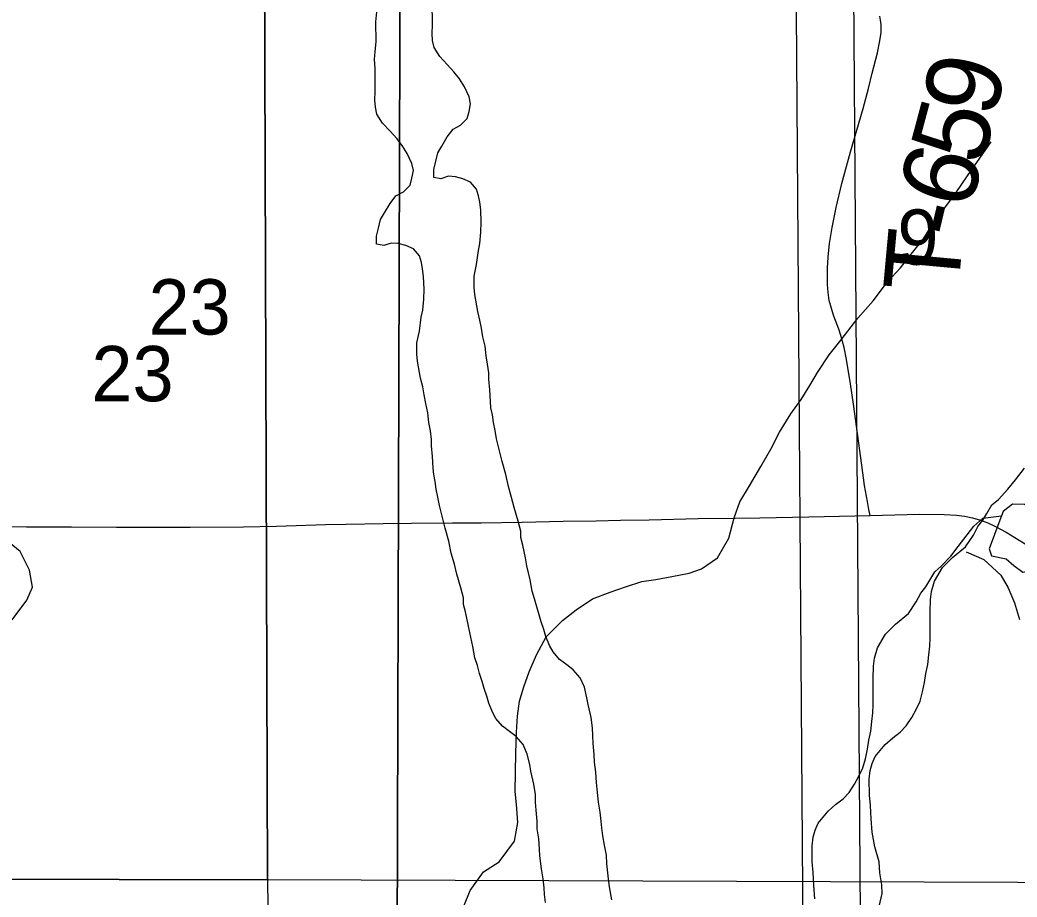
# Model space of a CAD drawing. Extents: x -21.1 to 50.3, y -4.9 to 22.1.
# Drawn here: x 7.237 to 7.992, y 15.104 to 15.768 of the extents above; entities that cross this region are included whole.
import ezdxf

# ---------------------------------------------------------------- set-up
doc = ezdxf.new("R2010")
doc.units = 0
for name, color, linetype in [('GM_X_County_Road', 7, 'Continuous'), ('GM_X_Minor_River', 7, 'Continuous'), ('GM_X_Section', 7, 'Continuous'), ('GM_X_Section_Text', 7, 'Continuous'), ('GM_X_Township_Road', 7, 'Continuous'), ('GM_X_Township_Road_Text', 7, 'Continuous')]:
    doc.layers.add(name, color=color, linetype=linetype)

msp = doc.modelspace()

# ---------------------------------------------------------------- linework, layer by layer
at = {"layer": 'GM_X_County_Road'}
for points in [[(7.88107, 15.3931), (7.91854, 15.39399), (7.93716, 15.39392), (7.94642, 15.39332), (7.95254, 15.39249), (7.95858, 15.39126), (7.96452, 15.38958), (7.9703, 15.38743), (7.97588, 15.38479), (7.98407, 15.38044), (7.99733, 15.37246), (8.00768, 15.36544), (8.02072, 15.35696), (8.0312, 15.35029), (8.04428, 15.34201), (8.05718, 15.33347), (8.06717, 15.32621), (8.07426, 15.32025), (8.08086, 15.31377), (8.0869, 15.30679), (8.09457, 15.29645), (8.09691, 15.2933)], [(7.22014, 15.38466), (7.24185, 15.38451), (7.27596, 15.38433), (7.31012, 15.38414), (7.33187, 15.38408), (7.36604, 15.38412), (7.40643, 15.38458), (7.43128, 15.38506), (7.46855, 15.38612), (7.48407, 15.38645), (7.51202, 15.38693), (7.53371, 15.38721), (7.5647, 15.38747), (7.58643, 15.38755), (7.61751, 15.38794), (7.64855, 15.38873), (7.67339, 15.38912), (7.69201, 15.3894), (7.71369, 15.38985), (7.75083, 15.39067), (7.77872, 15.39095), (7.79736, 15.39128), (7.83464, 15.392), (7.88107, 15.3931)]]:
    msp.add_lwpolyline(points, dxfattribs=at)
at = {"layer": 'GM_X_Minor_River'}
for points in [[(7.59127, 15.50756), (7.59009, 15.51402), (7.58929, 15.52123), (7.58773, 15.52844), (7.58655, 15.53489), (7.58537, 15.54096), (7.58382, 15.54741), (7.58146, 15.56032), (7.58105, 15.56563), (7.581, 15.57437), (7.58285, 15.58312), (7.58432, 15.59376), (7.58543, 15.59909), (7.58614, 15.60745), (7.58648, 15.61505), (7.58605, 15.62454), (7.58526, 15.63023), (7.58447, 15.63517), (7.58292, 15.6401), (7.57832, 15.64539), (7.57259, 15.64802), (7.56688, 15.64951), (7.56155, 15.64986), (7.55585, 15.64793), (7.55051, 15.64904), (7.55048, 15.65512), (7.55197, 15.6612), (7.55345, 15.66767), (7.55647, 15.67262), (7.56061, 15.67986), (7.56515, 15.68559), (7.57084, 15.68866), (7.57576, 15.69362), (7.57726, 15.69895), (7.57837, 15.70465), (7.5772, 15.70996), (7.57373, 15.71754), (7.56989, 15.7236), (7.56567, 15.7289), (7.56069, 15.73457), (7.55495, 15.74061), (7.55072, 15.74743), (7.54955, 15.75274), (7.54914, 15.75806), (7.54949, 15.76452), (7.54939, 15.78199)], [(7.54798, 15.45705), (7.5468, 15.4635), (7.546, 15.47072), (7.54444, 15.47792), (7.54326, 15.48437), (7.54209, 15.49045), (7.54053, 15.4969), (7.53817, 15.5098), (7.53776, 15.51512), (7.53771, 15.52385), (7.53956, 15.5326), (7.54103, 15.54324), (7.54214, 15.54857), (7.54285, 15.55693), (7.54319, 15.56453), (7.54276, 15.57403), (7.54197, 15.57972), (7.54118, 15.58465), (7.53963, 15.58958), (7.53503, 15.59487), (7.52931, 15.5975), (7.52359, 15.59899), (7.51826, 15.59934), (7.51256, 15.59741), (7.50722, 15.59852), (7.50719, 15.6046), (7.50868, 15.61069), (7.51017, 15.61715), (7.51318, 15.62211), (7.51733, 15.62935), (7.52186, 15.63507), (7.52756, 15.63814), (7.53248, 15.64311), (7.53397, 15.64843), (7.53508, 15.65414), (7.53391, 15.65945), (7.53044, 15.66703), (7.5266, 15.67309), (7.52238, 15.67838), (7.5174, 15.68405), (7.51166, 15.6901), (7.50743, 15.69691), (7.50626, 15.70222), (7.50585, 15.70754), (7.5062, 15.714), (7.5061, 15.73147), (7.50568, 15.73831), (7.50603, 15.74439), (7.50675, 15.75161), (7.50666, 15.76681), (7.50738, 15.77441)], [(7.57321, 15.09733), (7.57795, 15.10904), (7.58805, 15.12332), (7.59994, 15.13073), (7.61157, 15.14651), (7.61407, 15.16053), (7.61314, 15.17422), (7.61216, 15.18411), (7.61261, 15.21298), (7.61323, 15.22892), (7.6138, 15.24107), (7.6155, 15.25244), (7.6187, 15.26341), (7.62268, 15.27474), (7.6282, 15.28758), (7.63562, 15.30114), (7.64797, 15.31349), (7.65835, 15.32169), (7.67063, 15.32986), (7.684, 15.33497), (7.69584, 15.33897), (7.70806, 15.34297), (7.71872, 15.3447), (7.7309, 15.3468), (7.74386, 15.34926), (7.7534, 15.35253), (7.76531, 15.36109), (7.77389, 15.37577), (7.77793, 15.39129), (7.7823, 15.40338), (7.7897, 15.41542), (7.79828, 15.43011), (7.8057, 15.44329), (7.81236, 15.4561), (7.82093, 15.47003), (7.8287, 15.48093), (7.83532, 15.49146), (7.84117, 15.50125), (7.85011, 15.51479), (7.85902, 15.52605), (7.87181, 15.54257), (7.88341, 15.55569), (7.89427, 15.56996), (7.90393, 15.58045), (7.91322, 15.59209), (7.92136, 15.6026), (7.92876, 15.61426), (7.93768, 15.6259), (7.94621, 15.63755), (7.95477, 15.65034), (7.96409, 15.66349), (7.97264, 15.6759)], [(7.68527, 15.10199), (7.68369, 15.11186), (7.68251, 15.12021), (7.68169, 15.12933), (7.68128, 15.13578), (7.67971, 15.14337), (7.67853, 15.15058), (7.67773, 15.15665), (7.67733, 15.16159), (7.67653, 15.16842), (7.67534, 15.17602), (7.67415, 15.18588), (7.67374, 15.19082), (7.67331, 15.1988), (7.67213, 15.20639), (7.6721, 15.21209), (7.67129, 15.22044), (7.67087, 15.22652), (7.67084, 15.23221), (7.66965, 15.24018), (7.66732, 15.25005), (7.66653, 15.25498), (7.66458, 15.26295), (7.66149, 15.27015), (7.65613, 15.2762), (7.65116, 15.27997), (7.64581, 15.28412), (7.64083, 15.28979), (7.63814, 15.29471), (7.63543, 15.30153), (7.63388, 15.30684), (7.63195, 15.31253), (7.6304, 15.31784), (7.62846, 15.32391), (7.6269, 15.32998), (7.62497, 15.33567), (7.62339, 15.3444), (7.62105, 15.35502), (7.61988, 15.36109), (7.61792, 15.37058), (7.61636, 15.37627), (7.61634, 15.3812), (7.61439, 15.38879), (7.61129, 15.39903), (7.60934, 15.40662), (7.60701, 15.41496), (7.60506, 15.42407), (7.60234, 15.43393), (7.60001, 15.44303), (7.59806, 15.451), (7.59688, 15.45745), (7.5957, 15.46352), (7.59491, 15.46922), (7.59374, 15.47453), (7.59333, 15.47947), (7.5929, 15.4882), (7.59209, 15.49617), (7.59207, 15.50111), (7.59127, 15.50756)], [(7.63524, 15.10006), (7.63445, 15.10614), (7.63404, 15.11107), (7.63324, 15.11791), (7.63205, 15.1255), (7.63086, 15.13537), (7.63045, 15.14031), (7.63002, 15.14828), (7.62884, 15.15587), (7.62881, 15.16157), (7.628, 15.16992), (7.62758, 15.176), (7.62755, 15.18169), (7.62637, 15.18967), (7.62403, 15.19953), (7.62324, 15.20447), (7.62129, 15.21243), (7.6182, 15.21963), (7.61284, 15.22568), (7.60787, 15.22945), (7.60252, 15.2336), (7.59754, 15.23927), (7.59485, 15.2442), (7.59215, 15.25102), (7.5906, 15.25633), (7.58866, 15.26202), (7.58711, 15.26732), (7.58517, 15.27339), (7.58361, 15.27946), (7.58168, 15.28515), (7.5801, 15.29388), (7.57776, 15.3045), (7.57659, 15.31057), (7.57463, 15.32006), (7.57308, 15.32575), (7.57305, 15.33069), (7.5711, 15.33828), (7.568, 15.34851), (7.56606, 15.3561), (7.56372, 15.36445), (7.56177, 15.37355), (7.55905, 15.38342), (7.55672, 15.39252), (7.55477, 15.40049), (7.55359, 15.40694), (7.55241, 15.41301), (7.55162, 15.4187), (7.55045, 15.42401), (7.55004, 15.42895), (7.54961, 15.43768), (7.54881, 15.44566), (7.54878, 15.4506), (7.54798, 15.45705)], [(7.8878, 15.09703), (7.89003, 15.10692), (7.88999, 15.11338), (7.88842, 15.12249), (7.88799, 15.13084), (7.8845, 15.14222), (7.88254, 15.15323), (7.88172, 15.16348), (7.88128, 15.17335), (7.88047, 15.18132), (7.88041, 15.19348), (7.88113, 15.19994), (7.88262, 15.20527), (7.88488, 15.2106), (7.89244, 15.21976), (7.89812, 15.22473), (7.90381, 15.22894), (7.90835, 15.2339), (7.9125, 15.24), (7.91589, 15.2461), (7.9189, 15.25257), (7.92076, 15.25942), (7.92225, 15.26665), (7.92335, 15.27349), (7.92484, 15.28034), (7.92556, 15.28756), (7.92628, 15.29402), (7.92663, 15.3001), (7.92652, 15.32023), (7.92685, 15.32935), (7.92757, 15.33543), (7.92981, 15.34342), (7.93585, 15.35371), (7.94342, 15.36135), (7.95327, 15.36939), (7.95931, 15.37816), (7.9627, 15.38463), (7.96648, 15.38959), (7.96949, 15.39455), (7.97326, 15.40103), (7.97819, 15.40523), (7.98538, 15.41287), (7.99105, 15.42012), (7.99785, 15.42889)], [(7.97108, 15.36778), (7.97304, 15.36249), (7.98406, 15.36033), (7.98981, 15.35508), (7.99669, 15.35022), (8.00728, 15.35223), (8.01214, 15.35873), (8.01278, 15.36936), (8.01185, 15.38491), (8.00718, 15.39549), (7.99801, 15.40146), (7.98891, 15.40174), (7.98177, 15.39597), (7.97919, 15.38949)], [(7.83925, 15.10271), (7.83843, 15.11296), (7.83799, 15.12283), (7.83719, 15.13081), (7.83712, 15.14296), (7.83784, 15.14943), (7.83934, 15.15475), (7.84159, 15.16008), (7.84915, 15.16924), (7.85483, 15.17421), (7.86052, 15.17842), (7.86506, 15.18339), (7.86921, 15.18949), (7.8726, 15.19558), (7.87561, 15.20206), (7.87748, 15.20891), (7.87896, 15.21613), (7.88006, 15.22297), (7.88155, 15.22982), (7.88227, 15.23704), (7.88299, 15.2435), (7.88334, 15.24958), (7.88323, 15.26972), (7.88356, 15.27884), (7.88428, 15.28492), (7.88652, 15.29291), (7.89256, 15.3032), (7.90013, 15.31084), (7.90998, 15.31887), (7.91602, 15.32764), (7.91941, 15.33412), (7.92319, 15.33907), (7.9262, 15.34403), (7.92998, 15.35051), (7.9349, 15.35472), (7.94209, 15.36235), (7.94776, 15.3696), (7.95456, 15.37838), (7.95947, 15.38486), (7.96629, 15.39098), (7.98049, 15.39277)], [(7.97919, 15.38949), (7.97108, 15.36778)], [(7.23107, 15.31413), (7.24217, 15.32886), (7.24641, 15.3387), (7.24422, 15.35161), (7.2371, 15.36569), (7.22464, 15.37601)], [(7.9539, 15.36545), (7.96715, 15.35968), (7.97997, 15.34784), (7.9856, 15.33832), (7.99046, 15.32691), (7.99417, 15.31436)]]:
    msp.add_lwpolyline(points, dxfattribs=at)
at = {"layer": 'GM_X_Section'}
for points in [[(6.41187, 16.12459), (7.42125, 16.12212), (7.42449, 15.11725), (6.41284, 15.11937)], [(7.42125, 16.12212), (8.40937, 16.11144), (8.41946, 15.11372), (7.42449, 15.11725)], [(6.85861, 15.97246), (7.36725, 15.97553), (7.86729, 15.96487), (7.87451, 14.95066), (6.87078, 14.95753)], [(6.81532, 15.92194), (7.32396, 15.92501), (7.824, 15.91436), (7.83122, 14.90014), (6.82749, 14.90702)], [(7.52522, 15.9214), (7.52217, 14.89823), (6.98631, 14.91225), (6.49861, 14.89749), (6.50469, 15.92066), (6.55964, 15.91994)], [(7.52522, 15.9214), (7.57297, 15.92106), (8.53439, 15.91417), (8.53889, 14.90805), (7.52217, 14.89823)], [(6.41284, 15.11937), (7.42449, 15.11725), (7.43682, 14.11536), (6.41343, 14.11604)]]:
    msp.add_lwpolyline(points, close=True, dxfattribs=at)
at = {"layer": 'GM_X_Township_Road'}
msp.add_lwpolyline([(7.88107, 15.3931), (7.88016, 15.39759), (7.87894, 15.40367), (7.87671, 15.41587), (7.87467, 15.43125), (7.86832, 15.47741), (7.86613, 15.49278), (7.8632, 15.51121), (7.86125, 15.52035), (7.85874, 15.52936), (7.85725, 15.53401), (7.85355, 15.54398), (7.85166, 15.54984), (7.85007, 15.55578), (7.84921, 15.56186), (7.84881, 15.56801), (7.84885, 15.58039), (7.84924, 15.58862), (7.85025, 15.59889), (7.85222, 15.61114), (7.85527, 15.62635), (7.85966, 15.64445), (7.86624, 15.66839), (7.87565, 15.70124), (7.87981, 15.71624), (7.8827, 15.72791), (7.8865, 15.74339), (7.88844, 15.7525), (7.88927, 15.75867), (7.88943, 15.76179), (7.88934, 15.76492), (7.88898, 15.76805), (7.88832, 15.77114)], dxfattribs=at)

# ---------------------------------------------------------------- texts
at = {"layer": 'GM_X_Section_Text'}
for s, height, p in [('9', 0.04186, (7.90169, 15.5829)), ('23', 0.041856, (7.33443, 15.53006)), ('23', 0.041856, (7.29114, 15.47954))]:
    msp.add_text(s, height=height, rotation=0.00001, dxfattribs=at).set_placement(p)
at = {"layer": 'GM_X_Township_Road_Text'}
for s, rotation, p in [('9', 77.17686, (7.97528, 15.69298)), ('5', 75.01279, (7.96566, 15.6569)), ('6', 74.60931, (7.95626, 15.62273)), ('-', 76.57531, (7.95098, 15.60054)), ('T', 84.79004, (7.94747, 15.56034))]:
    msp.add_text(s, height=0.05682, rotation=rotation, dxfattribs=at).set_placement(p)

doc.saveas('drawing.dxf')
